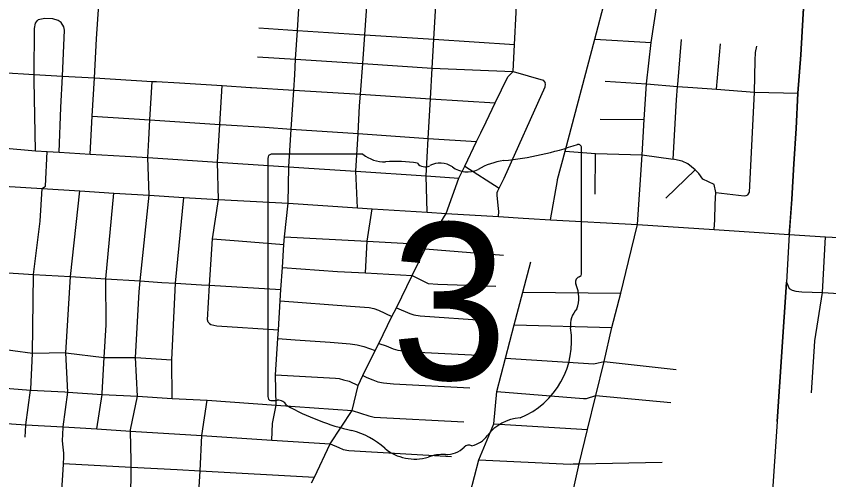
# Model space of a CAD drawing. Extents: x 1755200 to 1902939, y 644115 to 788070.
# Drawn here: x 1833763 to 1840977, y 731403 to 735516 of the extents above; entities that cross this region are included whole.
import ezdxf

# ---------------------------------------------------------------- set-up
doc = ezdxf.new("R2010")
doc.units = 0
for name, color, linetype in [('GM_X_City_Street', 7, 'Continuous'), ('GM_X_County_Road', 7, 'Continuous'), ('GM_X_State_Route', 7, 'Continuous'), ('GM_X_State_Shield', 7, 'Continuous'), ('GM_X_Township', 7, 'Continuous')]:
    doc.layers.add(name, color=color, linetype=linetype)

msp = doc.modelspace()

# ---------------------------------------------------------------- linework, layer by layer
at = {"layer": 'GM_X_City_Street'}
for points in [[(1837411.8, 733777.7), (1837401.4, 734099.4), (1837422, 734432.4), (1837441.5, 734784.2), (1837456.6, 735054.8), (1837470.8, 735311.9), (1837487.7, 735615.7), (1837510.7, 735970.5), (1837522.6, 736155.5), (1837535.6, 736371.3), (1837558.3, 736750.2), (1837579.2, 737098.6), (1837581.3, 737124.1), (1837594.2, 737151.8), (1837619.8, 737201.1), (1837678.9, 737293.4), (1837743, 737378.2), (1837767.2, 737422.9), (1837788.9, 737476.4), (1837794.2, 737516.3), (1837791.5, 737560.5), (1837791.3, 737562.1)], [(1836176.6, 733856.6), (1836184, 734180), (1836205.1, 734515.1), (1836226.8, 734860.4), (1836235.3, 734995.7), (1836243.9, 735134.5), (1836259.5, 735390.4), (1836277.6, 735684.8), (1836299.8, 736045.5), (1836313.9, 736276.5), (1836325.5, 736446.6), (1836351, 736823.8), (1836375, 737179)], [(1836792.1, 733815.9), (1836778.9, 734140.7), (1836798.1, 734474.8), (1836812.2, 734720.9), (1836819.6, 734823.2), (1836839, 735095.4), (1836857.4, 735351.2), (1836878.8, 735650.5), (1836904.4, 736007.9), (1836933.1, 736408.8), (1836960.2, 736786.7), (1836985.4, 737138.2)], [(1839279.9, 733667.4), (1839319.7, 734287), (1839339.6, 734599.5), (1839359.2, 734917.3), (1839401.1, 735282.1), (1839454.9, 735633.2), (1839525.1, 735926.1), (1839626, 736340.4), (1839644.2, 736414.1), (1839660.9, 736504.4), (1839672.7, 736602.1), (1839676.4, 736671.4), (1839681.3, 736725.8), (1839682.5, 736741.4)], [(1834419.4, 734293.3), (1834437.9, 734628.4), (1834456.7, 734968.4), (1834475.8, 735314.9), (1834496.9, 735619.1), (1834508.6, 735787.1), (1834534.2, 736157.1), (1834536.3, 736186.2), (1834536.9, 736195.2)], [(1838570.2, 734068.1), (1838636.5, 734318.7), (1838899.5, 735312.4), (1838993, 735665.7)], [(1834144.9, 734309.2), (1834160.4, 734705.2), (1834173, 734985.1), (1834191.3, 735391.7), (1834184.5, 735422.1), (1834162, 735461.1), (1834136.6, 735478.1), (1834089, 735492), (1834015.8, 735495.3), (1833956.5, 735485.3), (1833952.3, 735479.4)], [(1833932.8, 734321.4), (1833921.4, 734947.3), (1833921.9, 734999.9), (1833925.4, 735408.3), (1833933.2, 735454.1), (1833952.3, 735479.4)], [(1835915.8, 735413), (1836259.5, 735390.4), (1836809.8, 735354.2), (1836857.4, 735351.2), (1837470.8, 735311.9), (1838186.5, 735266.1)], [(1838899.5, 735312.4), (1839401.1, 735282.1)], [(1839960.5, 733624.9), (1839964.8, 733708.2), (1839970, 733848), (1839973.5, 733952.1), (1839958.7, 734023.3), (1839858, 734070), (1839825.1, 734120.9), (1839790.1, 734152.7), (1839724.8, 734205.4), (1839675.4, 734230.6), (1839633.5, 734239.5), (1839595.6, 734246.4), (1839625.5, 734774.9), (1839635.2, 734894.1), (1839636.6, 734911), (1839669.6, 735311.1)], [(1839980.2, 734868.6), (1840017.3, 735271.1)], [(1840259.5, 733932.6), (1840274, 733954.3), (1840277.3, 734010.3), (1840318.2, 734843.4), (1840324.4, 735123.7), (1840327.2, 735194.7), (1840339.3, 735251.7)], [(1835905.7, 735156.7), (1836243.9, 735134.5), (1836839, 735095.4), (1837456.6, 735054.8), (1838172.9, 735025.8)], [(1833636.1, 735017.3), (1833921.9, 734999.9), (1834173, 734985.1), (1834456.7, 734968.4), (1834969.2, 734938.3), (1834993.8, 734936.8), (1835008.3, 734935.9)], [(1838172.9, 735025.8), (1838173.9, 735025.8), (1838440.4, 734949), (1838459.7, 734924.3)], [(1834944, 733927.8), (1834931.2, 734262.2), (1834940.6, 734421.7), (1834950.2, 734595.9), (1834969.2, 734938.3)], [(1835008.3, 734935.9), (1835211.2, 734924), (1835592.9, 734900.1), (1835842.2, 734884.5), (1835852.6, 734883.8)], [(1838043.8, 733738.6), (1838046.8, 733784.6), (1838042.5, 733836.9), (1838033.4, 733929.4), (1838034.1, 733951.4), (1838038.5, 733967.3), (1838050.3, 733991), (1838094.2, 734079.8), (1838458.6, 734890.3), (1838461.3, 734912.2), (1838459.7, 734924.3)], [(1838991.3, 734941.3), (1839359.2, 734917.3), (1839635.2, 734894.1), (1839771.1, 734884.2), (1839980.2, 734868.6), (1840318.2, 734843.4), (1840703.8, 734834.1)], [(1835559.4, 733889.6), (1835550.7, 734221.5), (1835571.5, 734556.4), (1835592.9, 734900.1)], [(1835852.6, 734883.8), (1836226.8, 734860.4), (1836819.6, 734823.2), (1837441.5, 734784.2), (1838016, 734748.2)], [(1834437.9, 734628.4), (1834950.2, 734595.9), (1835571.5, 734556.4), (1835575.4, 734556.1)], [(1835575.4, 734556.1), (1835576.7, 734556), (1835970.1, 734531), (1836205.1, 734515.1), (1836798.1, 734474.8), (1837422, 734432.4), (1837850, 734403.4)], [(1838946.7, 734602), (1839339.6, 734599.5)], [(1833638.5, 734347), (1833932.8, 734321.4), (1834036.9, 734315.9), (1834144.9, 734309.2), (1834419.4, 734293.3), (1834728.8, 734275.5), (1834931.2, 734262.2), (1835550.7, 734221.5), (1836184, 734180), (1836360.1, 734168.4), (1836778.9, 734140.7), (1837401.4, 734099.4), (1837694.2, 734080)], [(1834013.4, 734001.8), (1834023, 734008.5), (1834036.9, 734315.9)], [(1838636.5, 734318.7), (1838906, 734298.4), (1839319.7, 734287), (1839595.6, 734246.4)], [(1838903.6, 733937.5), (1838906, 734298.4)], [(1837745, 734185.4), (1838050.3, 733991)], [(1839531.7, 733901.1), (1839790.1, 734152.7)], [(1838506.5, 733710.8), (1838567.7, 734058.9), (1838570.2, 734068.1)], [(1833655.8, 734008.5), (1833993.4, 733987.7), (1834328.5, 733966), (1834628.9, 733946), (1834944, 733927.8), (1835252.1, 733908.7), (1835559.4, 733889.6), (1836176.6, 733856.6), (1836792.1, 733815.9), (1836924, 733807.2), (1837411.8, 733777.7), (1837579.4, 733766.4)], [(1833891.3, 732207.2), (1833908.8, 732524.5), (1833917.7, 733225.7), (1833976.1, 733698.7), (1833993.4, 733987.7), (1834013.4, 734001.8)], [(1834203.4, 732527.9), (1834246, 733205.3), (1834328.5, 733966)], [(1834525.3, 732171.1), (1834542.6, 732488.5), (1834562.1, 732776.2), (1834557.6, 733185.8), (1834628.9, 733946)], [(1834839.3, 732145.4), (1834839.3, 732145.4), (1834823.1, 732488.7), (1834855.9, 733069.4), (1834862.2, 733166.8), (1834944, 733927.8)], [(1835148, 732124.4), (1835143.6, 732468.4), (1835152.3, 732654.5), (1835178, 733147.4), (1835252.1, 733908.7)], [(1839973.5, 733952.1), (1840225.2, 733921.3), (1840245.3, 733926.8), (1840259.5, 733932.6)], [(1835480.1, 732788.2), (1835467.9, 732801.3), (1835460, 732822.9), (1835480.2, 733129.1), (1835507.1, 733539.8), (1835559.4, 733889.6)], [(1836033.4, 731755), (1836039.2, 731902), (1836072.4, 732064.5), (1836065.7, 732334.3), (1836085.5, 732656.6), (1836090.2, 732732.7), (1836106.6, 732989.1), (1836113.2, 733090.8), (1836126.2, 733287.5), (1836139.6, 733491.4), (1836144.1, 733559.5), (1836176.6, 733856.6)], [(1836862.9, 733238.1), (1836877.7, 733520.2), (1836924, 733807.2)], [(1837579.4, 733766.4), (1838043.8, 733738.6), (1838263.4, 733725.6), (1838314.7, 733722.4)], [(1838314.7, 733722.4), (1838506.5, 733710.8), (1839279.9, 733667.4), (1839960.5, 733624.9), (1840625.4, 733578)], [(1840625.4, 733578), (1840633.3, 733682.6)], [(1837699.8, 723889.1), (1837865.7, 726077.4), (1837890.5, 726480.3), (1837932, 727088.4), (1837957.5, 727455.7), (1838012.8, 728121.9), (1838023.3, 728414.9), (1838041.1, 728532.8), (1838085.5, 728733.1), (1838544.6, 730661.9), (1838616.8, 730926.8), (1838689.5, 731223.5), (1838760.5, 731544.6), (1838835.4, 731848.7), (1838908.9, 732151.4), (1838982.9, 732452.6), (1839052.8, 732752.9), (1839130, 733059.1), (1839198.3, 733338.4), (1839279.9, 733667.4)], [(1835507.1, 733539.8), (1835737.1, 733522.2)], [(1836144.1, 733559.5), (1836877.7, 733520.2), (1837411.6, 733491.5)], [(1840625.4, 733578), (1840602.7, 733155.6)], [(1840625.4, 733578), (1840947.4, 733558), (1841246, 733544.5)], [(1840854.4, 732636.4), (1840920.4, 733063.6), (1840947.4, 733558)], [(1835737.1, 733522.2), (1835737.1, 733522.2), (1836139.6, 733491.4)], [(1831392.7, 733399.1), (1831717.3, 733377.7), (1832066.8, 733352.8), (1832402.1, 733327.8), (1832555.5, 733320.6), (1832668.5, 733301.2), (1832965.1, 733283.5), (1833268.5, 733265.3), (1833598.7, 733245.6), (1833917.7, 733225.7), (1834246, 733205.3), (1834557.6, 733185.8), (1834862.2, 733166.8), (1835056.8, 733154.7), (1835178, 733147.4), (1835408.9, 733133.4), (1835409.1, 733133.4)], [(1837392.7, 733451.8), (1838090.3, 733396.8)], [(1837799.6, 731265.7), (1837792.3, 731284.1), (1837869.8, 731579.1), (1838002.3, 731898.2), (1838028.9, 732184.7), (1838107.3, 732483.2), (1838184.5, 732777.1), (1838260.6, 733066.9), (1838331.8, 733337.9)], [(1836126.2, 733287.5), (1836614.9, 733252.1), (1836862.9, 733238.1), (1837279.3, 733214.6)], [(1837279.3, 733214.6), (1837344.4, 733183.3), (1837397.9, 733156), (1837421.7, 733145.5), (1837505.7, 733139.6), (1838020, 733119.8)], [(1835409.1, 733133.4), (1835480.2, 733129.1), (1836113.2, 733090.8)], [(1840520.1, 731919.3), (1840602.7, 733155.6)], [(1840602.7, 733155.6), (1840625.3, 733099.6), (1840651.3, 733084.4), (1840685.2, 733076.6), (1840737.6, 733071.7), (1840920.4, 733063.6), (1841218.2, 733047.1), (1841395.8, 733034.7), (1841496, 733028.8), (1841502.3, 733028.4)], [(1838260.6, 733066.9), (1839130, 733059.1)], [(1836106.6, 732989.1), (1836731.5, 732942.5), (1836895.5, 732931.3), (1836937.3, 732921.9), (1836978.9, 732908.5), (1837099.1, 732850.8)], [(1837138, 732929.3), (1837256.5, 732877.6), (1837294.3, 732866.3), (1837350.1, 732858.5), (1837944, 732815.4)], [(1835480.1, 732788.2), (1835491.8, 732779.8), (1835545.6, 732770.1), (1836090.2, 732732.7)], [(1838184.5, 732777.1), (1839052.8, 732752.9)], [(1836085.5, 732656.6), (1836239, 732645.7), (1836239.5, 732645.6)], [(1836239.5, 732645.6), (1836551.1, 732623.5), (1836729, 732609.8), (1836790.8, 732599.7), (1836848.5, 732585.9), (1836949.7, 732548.5)], [(1836981.2, 732612.6), (1837047.1, 732591.5), (1837110.4, 732565.4), (1837150, 732552.1), (1837273, 732538.5), (1837864.1, 732507.2)], [(1840822.7, 732173.7), (1840853.9, 732632.8), (1840854.4, 732636.4)], [(1834203.4, 732527.9), (1833908.8, 732524.5), (1833555.6, 732569.7), (1833557, 732590.4), (1833557.1, 732592.4)], [(1834013, 728986.3), (1834013.5, 728992.2), (1834014, 729001.1), (1834039.2, 729366.9), (1834065.1, 729742.3), (1834086, 730047), (1834105.5, 730329.4), (1834106, 730337.8), (1834124.7, 730636), (1834144.5, 730950), (1834164, 731259.9), (1834181.6, 731538.7), (1834182.2, 731546.7), (1834186.5, 731598.8), (1834187.1, 731639), (1834179.8, 731691.3), (1834174.6, 731747.6), (1834178.4, 731865.9), (1834178.6, 731871.9), (1834222, 732181.4), (1834203.4, 732527.9)], [(1834203.4, 732527.9), (1834542.6, 732488.5), (1834823.1, 732488.7), (1835143.6, 732468.4)], [(1838107.3, 732483.2), (1838891.7, 732431.1), (1838929.4, 732440)], [(1838929.4, 732440), (1838982.9, 732452.6), (1839623.8, 732382.5)], [(1836065.7, 732334.3), (1836597, 732303.2), (1836631, 732300.1), (1836668.8, 732290.9), (1836718.5, 732277.2), (1836797.7, 732239.2)], [(1836841.2, 732327.6), (1836875.8, 732310.3), (1836929.3, 732288.5), (1836972.8, 732271.1), (1837024.6, 732261.4), (1837112.5, 732252.6), (1837790.8, 732218.7)], [(1832981.7, 732254.2), (1833246.5, 732245.8), (1833555.2, 732223.3), (1833890.8, 732197.8), (1834194.7, 732182.7)], [(1833848.1, 731890.8), (1833890.8, 732197.8), (1833891.3, 732207.2)], [(1834194.7, 732182.7), (1834222, 732181.4), (1834524.6, 732158.9), (1834839.3, 732145.4), (1835148, 732124.4), (1835459.6, 732108), (1836072.4, 732064.5), (1836745.2, 732018.1)], [(1834479.5, 731853.7), (1834524.6, 732158.9), (1834525.3, 732171.1)], [(1838028.9, 732184.7), (1838799.9, 732124.2), (1838809.3, 732123.7)], [(1834732.7, 728950.2), (1834757.6, 729320.9), (1834782.9, 729698.9), (1834790.1, 729805.6), (1834838.6, 729999.8), (1834858.3, 730304.1), (1834862.5, 730365.1), (1834859.7, 730410.8), (1834838.9, 730459.3), (1834815.4, 730557.6), (1834800.2, 730607.5), (1834800.2, 730662.8), (1834777.6, 730911.5), (1834780.2, 731221.9), (1834782.7, 731515.3), (1834783.1, 731570.4), (1834778.1, 731834.7), (1834777.9, 731845.3), (1834839.3, 732145.4)], [(1835374.8, 731152.8), (1835377, 731185.1), (1835387.2, 731335.8), (1835394.9, 731482.6), (1835411.2, 731794.5), (1835459.6, 732108)], [(1838809.3, 732123.7), (1838826.7, 732122.9), (1838908.9, 732151.4), (1839576.3, 732087.2)], [(1832955, 731952.8), (1833848.1, 731890.8), (1834178.6, 731871.9), (1834331.6, 731863.1), (1834479.5, 731853.7), (1834778.1, 731834.7), (1835411.2, 731794.5), (1836033.4, 731755), (1836550.4, 731722.2)], [(1836745.2, 732018.1), (1836895, 731968.6), (1836940.8, 731957.7), (1837738.6, 731916.2)], [(1833842.8, 731780), (1833847.8, 731885.8), (1833848.1, 731890.8)], [(1838002.3, 731898.2), (1838835.4, 731848.7)], [(1836550.4, 731722.2), (1836627.7, 731689.4), (1836667, 731669.8), (1836716.8, 731661.8), (1837626.7, 731609.5)], [(1834182.2, 731546.7), (1834782.7, 731515.3), (1835191, 731494), (1835394.9, 731482.6), (1836410.3, 731426.1)], [(1837869.8, 731579.1), (1838681.7, 731541.9), (1838708.1, 731542.8)], [(1838708.1, 731542.8), (1838760.5, 731544.6), (1839498.7, 731559)]]:
    msp.add_lwpolyline(points, dxfattribs=at)
at = {"layer": 'GM_X_County_Road'}
msp.add_lwpolyline([(1840633.3, 733682.6), (1840649.4, 733893.5), (1840667.5, 734207), (1840688.2, 734520.5), (1840703.8, 734834.1), (1840730.2, 735173.2), (1840749.1, 735536.8), (1840755.9, 735636.2)], dxfattribs=at)
at = {"layer": 'GM_X_State_Route'}
for points in [[(1837897, 734500.8), (1837908.2, 734524.2), (1838016, 734748.2), (1838127.6, 734979.9), (1838173.9, 735025.8), (1838186.5, 735266.1), (1838201.3, 735549), (1838203.3, 735574.7), (1838213.9, 735716.7), (1838229.8, 735927.1), (1838244.4, 736121.4), (1838253.1, 736237.8), (1838253.4, 736242)], [(1836386.1, 731376.8), (1836410.3, 731426.1), (1836550.4, 731722.2), (1836745.2, 732018.1), (1836797.7, 732239.2), (1836841.2, 732327.6), (1836949.7, 732548.5), (1836981.2, 732612.6), (1837099.1, 732850.8), (1837138, 732929.3), (1837279.3, 733214.6), (1837392.7, 733451.8), (1837411.6, 733491.5), (1837579.4, 733766.4), (1837694.2, 734080), (1837745, 734185.4), (1837850, 734403.4), (1837887, 734480.3), (1837897, 734500.8)]]:
    msp.add_lwpolyline(points, dxfattribs=at)
at = {"layer": 'GM_X_State_Shield'}
for p, q in [((1838782.4, 733238.2), (1838782.4, 734343.7)), ((1836840.9, 734291.3), (1836025.5, 734291.3)), ((1835998.1, 734255), (1835998.1, 732141.7)), ((1838782.2, 733238.5), (1838782.4, 733238.2))]:
    msp.add_line(p, q, dxfattribs=at)
for centre, radius, start, end in [((1837790.6, 737172.4), 2952.7, 275.84447, 288.90645), ((1838751.6, 734348.3), 31, 351.86209, 97.738), ((1836030, 734259.5), 32.3, 98.1301, 188.1301), ((1837035.1, 734536.7), 312.9, 231.61951, 271.11188), ((1837138.9, 733104.9), 1123.2, 80.48669, 94.98827), ((1837393.8, 734270.4), 90.3, 219.79206, 297.10237), ((1837526.3, 734026.2), 187.7, 54.46668, 119.14113), ((1838167.3, 733645.9), 594, 97.34618, 120.76885), ((1837768.6, 734361.2), 225.8, 233.85621, 294.82819), ((1838775.3, 733157.1), 48, 107.94398, 210.33697), ((1838749.4, 733234), 33.2, 289.60381, 7.73413), ((1838470.1, 733017.3), 288, 340.03296, 23.64957), ((1838893.5, 732775.6), 209.5, 136.8065, 186.92959), ((1837956, 732635), 738.5, 292.30889, 8.98584), ((1836030.3, 732137.1), 32.5, 171.95839, 258.30661), ((1836035.2, 732353.3), 248.3, 267.33899, 280.60386), ((1836086, 732019.8), 89.5, 29.74838, 93.27175), ((1837216.6, 733918.5), 2132.3, 240.41292, 257.1985), ((1838267.4, 731548.4), 404.5, 94.40312, 142.57675), ((1836580.9, 731192.3), 667.2, 47.18416, 75.83597), ((1837755, 731936.9), 238.6, 282.87319, 323.27711), ((1837302.5, 732009.3), 423.3, 230.70037, 286.29184), ((1837578, 731851), 225.6, 268.77702, 315.54927), ((1837782, 731646.4), 63.5, 65.75173, 132.64842), ((1837547.1, 731278.7), 347.9, 85.69512, 111.20995)]:
    msp.add_arc(centre, radius, start, end, dxfattribs=at)
at = {"layer": 'GM_X_Township'}
msp.add_lwpolyline([(1841095.2, 741263.6), (1840912.9, 738651.1), (1840826.6, 736667.4), (1840795.9, 736258.9), (1840795.9, 736228.2), (1840773.9, 735881.2), (1840769.5, 735835.1), (1840749.1, 735536.8), (1840730.2, 735173.2), (1840703.8, 734834.1), (1840688.2, 734520.5), (1840667.5, 734207), (1840649.4, 733893.5), (1840625.4, 733578), (1840602.7, 733155.6), (1840520.1, 731919.3), (1840426.2, 730550.9), (1840424.9, 730257), (1840309, 728558.8), (1840185.8, 726071.2)], dxfattribs=at)

# ---------------------------------------------------------------- texts
at = {"layer": 'GM_X_State_Shield'}
msp.add_text('3', height=1392.2, dxfattribs=at).set_placement((1837089.9, 732290.7))

doc.saveas('drawing.dxf')
